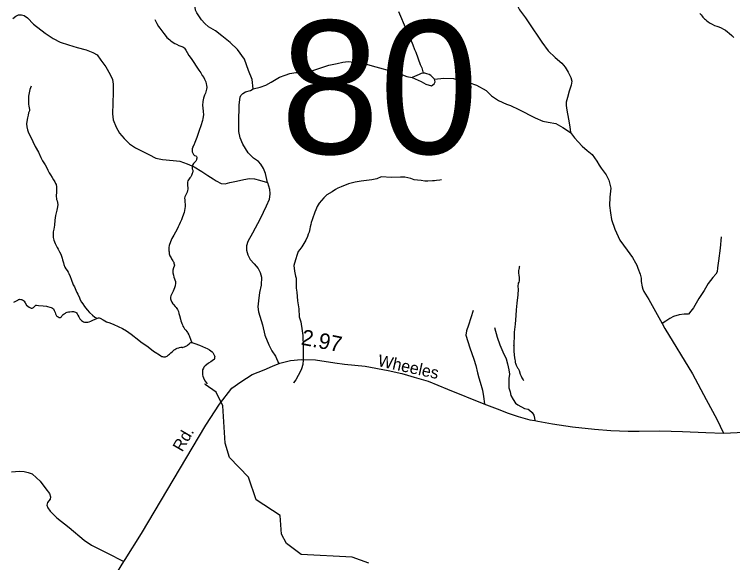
# Model space of a CAD drawing. Extents: x 2220236 to 2384410, y 720751 to 894131.
# Drawn here: x 2300357 to 2306111, y 864584 to 868976 of the extents above; entities that cross this region are included whole.
import ezdxf

# ---------------------------------------------------------------- set-up
doc = ezdxf.new("R2010")
doc.units = 0
for name, color, linetype in [('Exist Hydrographic Creek Single Shore', 7, 'Continuous'), ('Exist Hydrographic Misc Water Feature', 7, 'Continuous'), ('Exist Road Non-System Type 51', 7, 'Continuous'), ('Exist Road Secondary Mileage Hundredths English Label', 7, 'Continuous'), ('Exist Road Secondary Structure Standard Bridge Number Label', 7, 'Continuous'), ('Exist Road Secondary Type 51 Attributed', 7, 'Continuous'), ('Exist Road Secondary Type 51 Label', 7, 'Continuous')]:
    doc.layers.add(name, color=color, linetype=linetype)

msp = doc.modelspace()

# ---------------------------------------------------------------- linework, layer by layer
at = {"layer": 'Exist Hydrographic Creek Single Shore'}
msp.add_lwpolyline([(2305848.6, 868984.5), (2305858.7, 868972.7), (2305866.7, 868962.4), (2305873.7, 868954.5), (2305886.8, 868941.1), (2305894.1, 868934), (2305905.3, 868924.6), (2305916.1, 868916), (2305931.3, 868906.7), (2305946.7, 868896.7), (2305964.8, 868888.4), (2305984.7, 868882.6), (2306000.7, 868876.7), (2306018.9, 868868.4), (2306038.7, 868858.6), (2306054.7, 868848.7), (2306070.8, 868836.2), (2306084.7, 868824.5), (2306104.8, 868806.3), (2306120.7, 868790.6)], dxfattribs=at)
at = {"layer": 'Exist Hydrographic Misc Water Feature'}
for points in [[(2301481.5, 868934.2), (2301497.6, 868903.7), (2301511.6, 868879.7), (2301521.5, 868866.3), (2301529.6, 868855.8), (2301537.7, 868843.9), (2301553.6, 868822.4), (2301563.7, 868809.8), (2301579.6, 868792.2), (2301601.7, 868771.9), (2301611.6, 868764.1), (2301629.7, 868751.6), (2301641.6, 868743.9), (2301655.7, 868736.3), (2301673.7, 868728), (2301681.6, 868724.2), (2301691.6, 868720.6), (2301705.6, 868716.1), (2301715.6, 868710.2), (2301719.6, 868706.1), (2301725.7, 868698.2), (2301731.7, 868690.2), (2301741.6, 868671.8), (2301755.6, 868647.8), (2301773.7, 868622.1), (2301835.6, 868530.4), (2301849.6, 868508), (2301861.6, 868487.8), (2301873.7, 868470.3), (2301879.6, 868458.4), (2301883.7, 868451.9), (2301889.7, 868435.8), (2301893.8, 868419.5), (2301896.3, 868408), (2301897.8, 868391.7), (2301895.7, 868377.8), (2301893.6, 868366.1), (2301887.6, 868346.3), (2301879.7, 868330.3), (2301871.7, 868306.2), (2301867.6, 868278.2), (2301865.1, 868246.1), (2301867.5, 868227.2), (2301869.7, 868197.9), (2301871.6, 868171.5), (2301867.6, 868142), (2301863.6, 868126.2), (2301849.6, 868082.2), (2301837.7, 868046.3), (2301819.4, 867989.7), (2301803.6, 867949.7), (2301793.7, 867929.6), (2301787.5, 867918), (2301785.6, 867912.1), (2301781.6, 867897.9), (2301781, 867888.1), (2301781.7, 867875.7), (2301785.6, 867863.7), (2301791.6, 867854.1), (2301794.1, 867850.8), (2301799.5, 867846.2), (2301811.7, 867841.7), (2301814.8, 867838.7), (2301817.7, 867832.2), (2301817.6, 867824), (2301817.2, 867815), (2301815.6, 867809.9), (2301811.5, 867801.5), (2301805.6, 867795.5), (2301797.7, 867787.9), (2301791.6, 867780.3), (2301785.1, 867768.4), (2301783.7, 867763.6), (2301782, 867754.3), (2301781.7, 867743.7), (2301781.6, 867739.7), (2301785.6, 867727.4), (2301785.6, 867721.6), (2301785.7, 867720), (2301783.6, 867707.7), (2301781.6, 867701.9), (2301775, 867686), (2301769.7, 867675.9), (2301763, 867666.7), (2301757.5, 867659.8), (2301751.5, 867650.6), (2301747.6, 867642.2), (2301744.4, 867632.3), (2301743.2, 867618.2), (2301743.6, 867603.5), (2301745.7, 867587.9), (2301745.6, 867575.7), (2301744.4, 867564.1), (2301741.2, 867550.9), (2301736.6, 867539.9), (2301727.2, 867525.7), (2301723.2, 867515.6)], [(2300490.4, 868402.2), (2300481.2, 868375.6), (2300475.4, 868348.2), (2300471.3, 868321.8), (2300469.3, 868310.3), (2300469.4, 868279.9), (2300469.3, 868267.5), (2300469.3, 868257.7), (2300472.4, 868239.8), (2300476.6, 868226.8), (2300479.1, 868213.9), (2300477.4, 868202.2), (2300471.3, 868188.1), (2300466.2, 868168.1), (2300461.2, 868147.5), (2300457.2, 868117.7), (2300455.2, 868098), (2300457.3, 868075.9), (2300463.3, 868051.5), (2300471.3, 868028.1), (2300485.4, 867997.4), (2300505.2, 867958), (2300523.2, 867917.7), (2300549.3, 867872), (2300569.3, 867829.4), (2300583.2, 867802), (2300603.3, 867770), (2300618.8, 867740.4), (2300625.3, 867727.5), (2300635.3, 867707.3), (2300645.4, 867691.3), (2300659.3, 867669.8), (2300671.3, 867649.7), (2300680.6, 867633.7), (2300687.2, 867621.7), (2300691.4, 867613.7), (2300695.3, 867595.7), (2300695.4, 867569.5), (2300693.4, 867549.8), (2300691.8, 867524.3), (2300695.3, 867494), (2300699.2, 867481.8), (2300704.1, 867454.2), (2300703.4, 867433.5), (2300697.2, 867407.9), (2300687.2, 867364), (2300681.3, 867327.8), (2300677.3, 867287.4), (2300673.2, 867256), (2300667.4, 867233.6), (2300667.3, 867219.6), (2300667.3, 867205.8), (2300667.2, 867197.6), (2300667.2, 867187.6), (2300669.2, 867177.8), (2300671.7, 867167.3), (2300677.2, 867153.6), (2300683.2, 867139.8), (2300691.3, 867123.7), (2300699.3, 867109.4), (2300707.5, 867095), (2300713.3, 867085.2), (2300719.3, 867074), (2300729.3, 867055.6), (2300735.3, 867039.5), (2300739.2, 867024), (2300743.2, 867009.4), (2300749.3, 866985.8), (2300753.3, 866971.2), (2300761.3, 866951.9), (2300769.3, 866937.4), (2300779.3, 866923.8), (2300788.2, 866911.2), (2300793.1, 866899.8), (2300803.2, 866877.2), (2300811.3, 866855.5), (2300816.2, 866838.5), (2300821.3, 866825.5), (2300829.2, 866809.4), (2300837.3, 866793.4), (2300849.3, 866767.6), (2300857.7, 866748.2), (2300865.3, 866733.7), (2300879.3, 866705.7), (2300885.3, 866689.5), (2300895.2, 866669.3), (2300905.3, 866655.9), (2300919.2, 866635.9), (2300939.2, 866609.7), (2300959.4, 866587.5), (2300982.7, 866565.4), (2301002.3, 866550.6), (2301018.3, 866541.5)], [(2303780.1, 867650.2), (2303766, 867647.8), (2303740.1, 867645.9), (2303722, 867642), (2303708, 867642.2), (2303670.1, 867639.8), (2303646.1, 867639.7), (2303616.1, 867644.2), (2303586.1, 867647.8), (2303560, 867651.7), (2303531.9, 867662), (2303508, 867666), (2303483.9, 867672.4), (2303450.1, 867671.8), (2303378, 867669.7), (2303296, 867673.7), (2303259.9, 867659.8), (2303222, 867651.9), (2303135.9, 867640.1), (2303088, 867632.4), (2303033.9, 867617.8), (2302973.8, 867595.7), (2302947.9, 867584), (2302929.9, 867574.3), (2302901.8, 867555.7), (2302859.9, 867530.2), (2302835.8, 867506.4), (2302817.7, 867484.2), (2302799.8, 867463.9), (2302783.8, 867437.6), (2302771.8, 867410.1), (2302763.7, 867391.8), (2302757.8, 867375.9), (2302749.8, 867354.2), (2302741.8, 867330.1), (2302735.7, 867307.8), (2302731.8, 867292), (2302727.7, 867273.9), (2302723.8, 867258.1), (2302717.9, 867231.4), (2302711.8, 867214), (2302705.7, 867195.7), (2302691.6, 867168.1), (2302675.8, 867139.5), (2302659.7, 867113.4), (2302643.8, 867091.5), (2302631.8, 867076.3), (2302625.7, 867059.6), (2302619.7, 867043.7), (2302611.8, 867018), (2302601.8, 866983.8), (2302595.8, 866963.9), (2302601.8, 866920), (2302609.6, 866880.1), (2302613.8, 866862), (2302613.8, 866821.8), (2302615.8, 866783.5), (2302619.8, 866750), (2302625.8, 866682), (2302635.7, 866616), (2302639.8, 866553.8), (2302651.7, 866514), (2302663.6, 866441.5), (2302667.8, 866404.1), (2302667.7, 866376), (2302669.7, 866341.7), (2302669.7, 866308.1), (2302669.6, 866276.1), (2302669.6, 866231.9), (2302669.6, 866208.1), (2302667.7, 866171.8), (2302657.7, 866137.7), (2302645.7, 866113.4), (2302631.8, 866081.7), (2302611.5, 866048), (2302593.7, 866023.5), (2302593.3, 866023.5)], [(2301723.2, 867515.6), (2301721.1, 867503.3), (2301721.6, 867491.7), (2301723.5, 867473.8), (2301726, 867451.9), (2301725.6, 867437.8), (2301717.6, 867389.9), (2301704.2, 867354.9), (2301695, 867329.9), (2301685.4, 867309.7), (2301677.5, 867289.8), (2301670.1, 867273.9), (2301660.1, 867254.7), (2301633.4, 867207.6), (2301617.5, 867181.5), (2301607.2, 867154.9), (2301597.4, 867124.1), (2301595.5, 867107.6), (2301595, 867099.4), (2301595.5, 867082.2), (2301596, 867074.8), (2301597.5, 867057.6), (2301599.5, 867049.5), (2301603.6, 867041.5), (2301613.1, 867024.5), (2301616.7, 867019), (2301626.6, 867002.2), (2301629.4, 866997.3), (2301631.8, 866993.4), (2301633.5, 866990.1), (2301635.6, 866982.8), (2301638.8, 866968.1), (2301637.4, 866959.8), (2301631.5, 866945.8), (2301627.5, 866927.4), (2301626.9, 866916.8), (2301627.6, 866905.4), (2301631, 866886.5), (2301635.5, 866869.5), (2301639.4, 866857.5), (2301643.5, 866849.4), (2301646.6, 866837.2), (2301647.6, 866823.4), (2301644.4, 866802.7), (2301639.5, 866786.1), (2301629.6, 866759.4), (2301619.5, 866737.6), (2301611.4, 866720.1), (2301608.9, 866711.8), (2301607.5, 866703.5), (2301607.8, 866696.1), (2301609.5, 866688), (2301619.5, 866669.6), (2301627.6, 866657.5), (2301632.4, 866651.1), (2301645.4, 866636), (2301654, 866626.6), (2301663.5, 866611.4), (2301670.5, 866595.2), (2301675.6, 866579.8), (2301679.4, 866563.6), (2301687.4, 866535.3), (2301691.4, 866521.5), (2301695.9, 866508.7), (2301698.8, 866500.4), (2301703.6, 866487.6), (2301706.5, 866479.5), (2301713.4, 866467.4), (2301719.4, 866457.8), (2301729.5, 866446), (2301737.5, 866435.5), (2301743.4, 866427.6), (2301747.3, 866421.1), (2301753.6, 866410), (2301757.1, 866402.7), (2301760.2, 866394.6), (2301767.6, 866375.3), (2301771.6, 866365.7), (2301773.6, 866359.2), (2301774.8, 866355.8), (2301775.5, 866347.7)], [(2304406.3, 866960.2), (2304402.1, 866954.4), (2304400.1, 866940.3), (2304398.1, 866933.6), (2304396.2, 866923.7), (2304396.2, 866912.3), (2304396.1, 866899.9), (2304398.1, 866890.2), (2304398.2, 866883.6), (2304402.2, 866869.8), (2304402.2, 866858.4), (2304402.2, 866850.1), (2304402.2, 866840.3), (2304398.2, 866830.2), (2304394.1, 866821.8), (2304392.3, 866813.5), (2304390.3, 866803.6), (2304390.2, 866796.2), (2304392.1, 866774.3), (2304390.2, 866728.2), (2304382.1, 866662.2), (2304376.1, 866607.8), (2304374.1, 866564.3), (2304368.2, 866494.2), (2304362.2, 866429.9), (2304360.1, 866397.8), (2304358.1, 866339.5), (2304358.2, 866321.5), (2304358.1, 866323.9), (2304358, 866278.1), (2304360.1, 866247.8), (2304364, 866224.1), (2304366.1, 866211.8), (2304368, 866199.7), (2304368.2, 866195.5), (2304370.1, 866187.4), (2304372.2, 866181.8), (2304378.2, 866165.7), (2304386.1, 866149.6), (2304388.1, 866145.5), (2304392.1, 866139.8), (2304396.1, 866133.6), (2304400, 866122.2), (2304410.2, 866094), (2304418, 866077.9), (2304422.1, 866065.6), (2304432.1, 866048), (2304435.3, 866043.2)], [(2300353.1, 866671.7), (2300373.4, 866682.5), (2300384.2, 866687.7), (2300389.3, 866690.6), (2300394, 866692.4), (2300399.2, 866693.4), (2300408.4, 866692.9), (2300415.1, 866691.6), (2300421.8, 866689.3), (2300429.2, 866683.8), (2300435.3, 866677.6), (2300443.2, 866664), (2300455.1, 866647.2), (2300464.1, 866637.8), (2300475.3, 866629.3), (2300484.8, 866624.7), (2300490.7, 866623.3), (2300495.1, 866623.5), (2300498.9, 866623.6), (2300504, 866625.4), (2300508.9, 866628), (2300513.2, 866631.6), (2300521.3, 866639.3), (2300525.1, 866643.5), (2300528.2, 866645.2), (2300533.2, 866645.4), (2300551.3, 866644.6), (2300587.2, 866642.1), (2300613.2, 866637.3), (2300622.1, 866635.3), (2300640.8, 866631), (2300652.6, 866628.3), (2300662.8, 866622.1)], [(2300662.8, 866622.1), (2300669.3, 866615.8), (2300676.6, 866603.7), (2300684.3, 866586.8), (2300687.2, 866577.9), (2300691.1, 866565.9), (2300693.1, 866561.8), (2300697.3, 866557.9), (2300707.1, 866551.7), (2300716.3, 866548.7), (2300725.3, 866547.5), (2300729.2, 866549.2), (2300733.3, 866553.6), (2300739.3, 866562.9), (2300747.1, 866571.4), (2300755.3, 866577.5), (2300765.2, 866583.5), (2300772.7, 866586.4), (2300780.4, 866589.2), (2300790.9, 866592), (2300801.3, 866593.2), (2300818.2, 866594.9), (2300831, 866594.4), (2300839.7, 866593.2), (2300846.6, 866590.3), (2300851.1, 866588.9), (2300855.2, 866585.6), (2300861.1, 866577.7), (2300866.4, 866566.5), (2300873.2, 866551.9), (2300880.1, 866538.2), (2300889.8, 866528), (2300894.3, 866524), (2300902.8, 866517.9), (2300911.2, 866513.3), (2300917.7, 866511.1), (2300924.9, 866509.8), (2300935, 866509.3), (2300946.7, 866510.7), (2300955.4, 866513.5), (2300968.4, 866518), (2300985.3, 866525.3), (2301005.3, 866535.2), (2301011.2, 866538), (2301018.3, 866541.5)], [(2301018.3, 866541.5), (2301023.4, 866543.3), (2301030.4, 866544.4), (2301037, 866543.9), (2301043.3, 866541.7), (2301067.2, 866527.9), (2301094.2, 866514.2), (2301121.3, 866503.9), (2301153.4, 866491.2), (2301187.2, 866475.4), (2301223.3, 866459.7), (2301255.3, 866439.6), (2301291.4, 866413.2), (2301353.8, 866365.8), (2301370.2, 866352.4), (2301427.5, 866311.4), (2301471.5, 866277.8), (2301497.3, 866261.6), (2301507.4, 866255.4), (2301519.3, 866247.7), (2301529.4, 866241.5), (2301538.4, 866236.3), (2301543.5, 866233.9), (2301551.4, 866231.8), (2301561.4, 866231.4), (2301566.8, 866232.4), (2301573.5, 866235.1), (2301580.9, 866238.8), (2301591.4, 866247.5), (2301599.5, 866253.6), (2301611.5, 866263.9), (2301623.4, 866275.8), (2301637.3, 866288), (2301641.4, 866291.3), (2301649.8, 866296.7), (2301661.4, 866302), (2301673.4, 866305.8), (2301681.1, 866307.8), (2301689.4, 866309.7), (2301697.5, 866309.2), (2301701.5, 866307.8), (2301705.1, 866308), (2301709.1, 866308.9), (2301719.5, 866313.3), (2301731.5, 866318), (2301737.4, 866321.5), (2301743.4, 866325.9), (2301757.5, 866337.9), (2301765.5, 866344), (2301770.2, 866346.6), (2301775.5, 866347.7)], [(2301775.5, 866347.7), (2301781.1, 866347.1), (2301787.4, 866345.7), (2301803.5, 866339.8), (2301839.4, 866325.7), (2301887.4, 866303.8), (2301901.6, 866298), (2301919.4, 866287.9), (2301941.5, 866271.6), (2301946.7, 866266), (2301953.5, 866257.3), (2301955.5, 866251.8), (2301959.4, 866239.6), (2301961.6, 866231.4), (2301961, 866226.4), (2301959.4, 866219.9), (2301956.3, 866212.4), (2301953.5, 866207.3), (2301931.5, 866193.2), (2301912.6, 866181), (2301895.5, 866169.7), (2301885.4, 866161.1), (2301875.5, 866149.9), (2301871.4, 866141.5), (2301865.4, 866127.4), (2301863.4, 866111.8), (2301863.5, 866099.4), (2301864.5, 866089.6), (2301867.4, 866077.5), (2301871.4, 866063.7), (2301875.5, 866055.6), (2301885.5, 866038), (2301893.5, 866027.6), (2301901.8, 866015.7)], [(2301884.5, 866011.1), (2301884.1, 866015.2)], [(2303197.6, 864578.1), (2303063.7, 864628.4), (2302655.7, 864647.8), (2302537.8, 864738.1), (2302495.7, 864811.9), (2302485.7, 864962.5), (2302292.7, 865085.8), (2302232.7, 865267.2), (2302080.7, 865425.1), (2302045.6, 865541.8), (2302026.6, 865839.6), (2301974.7, 865949.1), (2301884.5, 866011.1)]]:
    msp.add_lwpolyline(points, dxfattribs=at)
at = {"layer": 'Exist Road Non-System Type 51'}
for points in [[(2302271.3, 868378.4), (2302261.1, 868454.7), (2302233.2, 868525.8), (2302200.2, 868617.3), (2302144.3, 868693.6), (2302085.9, 868752), (2302019.8, 868805.4), (2301969, 868843.5), (2301913.2, 868876.6), (2301882.7, 868904.5), (2301857.3, 868932.5), (2301819.2, 868988.4), (2301809, 869011.3), (2301801.4, 869057)], [(2304370.5, 869077.3), (2304403.5, 869013.8), (2304451.8, 868947.7), (2304479.7, 868909.6), (2304583.8, 868754.6), (2304634.6, 868683.4), (2304690.5, 868630), (2304743.9, 868584.3), (2304769.3, 868553.8), (2304794.7, 868513.1), (2304815, 868469.9), (2304822.6, 868442), (2304817.5, 868408.9), (2304802.3, 868360.6), (2304787, 868309.8), (2304776.9, 868274.2), (2304776.9, 868246.3), (2304782, 868208.2), (2304797.2, 868137), (2304807.4, 868076), (2304812.4, 868030.2)], [(2303435.3, 869000.6), (2303494.8, 868855.2), (2303511.2, 868823.5), (2303550.1, 868731.8), (2303562.6, 868696.1), (2303572.7, 868674.1), (2303607.8, 868574.5), (2303620.1, 868548.6), (2303630.9, 868505.7)], [(2300343.5, 868942.6), (2300368.9, 868963), (2300389.2, 868973.1), (2300414.6, 868973.1), (2300434.9, 868968.1), (2300462.9, 868947.7), (2300511.1, 868896.9), (2300602.6, 868825.7), (2300668.6, 868782.5), (2300724.5, 868754.6), (2300790.5, 868731.7), (2300859.1, 868711.4), (2300932.8, 868691), (2300986.1, 868670.7), (2301019.1, 868652.9), (2301049.6, 868609.7), (2301090.2, 868556.3), (2301123.3, 868495.3), (2301143.6, 868454.7), (2301148.7, 868416.6), (2301148.7, 868350.5), (2301146.1, 868264.1), (2301143.6, 868180.2), (2301148.7, 868131.9), (2301171.5, 868073.5), (2301199.4, 868025.2), (2301237.5, 867982), (2301278.2, 867938.8), (2301326.4, 867905.7), (2301379.8, 867880.3), (2301433.1, 867852.3), (2301491.5, 867824.4), (2301544.9, 867814.2), (2301628.7, 867806.6), (2301682, 867799), (2301740.4, 867778.6), (2301796.3, 867755.8), (2301859.8, 867717.6), (2301908.1, 867684.6), (2301948.7, 867659.2), (2301974.1, 867641.4), (2302014.8, 867621.1), (2302045.2, 867618.5), (2302083.3, 867628.7), (2302136.7, 867638.9), (2302195.1, 867654.1), (2302240.8, 867661.7), (2302281.4, 867659.2), (2302319.5, 867649), (2302385.6, 867628.7)], [(2302271.3, 868378.4), (2302327.2, 868393.7), (2302370.3, 868408.9), (2302413.5, 868434.3), (2302482.1, 868472.5), (2302525.3, 868490.3), (2302563.4, 868503), (2302611.6, 868510.6), (2302667.5, 868510.6), (2302700.5, 868513.1), (2302731, 868520.8), (2302771.6, 868533.5), (2302875.8, 868569), (2302941.8, 868581.8), (2302987.5, 868594.5), (2303030.7, 868599.5), (2303076.4, 868594.5), (2303139.9, 868586.8), (2303223.7, 868564), (2303419.3, 868510.6), (2303500.6, 868477.5), (2303543.8, 868469.9)], [(2303630.9, 868505.7), (2303615.2, 868502.9), (2303598.6, 868495.6), (2303582.1, 868485.9), (2303562.8, 868477.5), (2303543.8, 868469.9)], [(2303543.8, 868469.9), (2303614.9, 868439.4), (2303653, 868416.6), (2303698.7, 868403.8), (2303719, 868419.1), (2303729.2, 868436.9), (2303721.6, 868457.2)], [(2303721.6, 868457.2), (2303709.9, 868471.8), (2303692.2, 868486.3), (2303680.1, 868493.6), (2303660.7, 868500.5), (2303645.4, 868504.9), (2303630.9, 868505.7)], [(2303721.6, 868457.2), (2303797.7, 868464.8), (2303874.9, 868461.4), (2303903, 868455.8), (2303997.3, 868430.8), (2304059.3, 868409.6), (2304135.8, 868366.3), (2304180.3, 868324.9), (2304236.7, 868285.4), (2304298.9, 868258.1), (2304331.2, 868246.4), (2304397.3, 868213.1), (2304528, 868147.2), (2304591.5, 868121.7), (2304632.1, 868111.6), (2304695.6, 868101.4), (2304751.5, 868070.9), (2304812.4, 868030.2)], [(2302385.6, 867628.7), (2302367.8, 867702.4), (2302352.6, 867740.5), (2302332.2, 867776.1), (2302311.9, 867796.4), (2302273.8, 867824.4), (2302230.6, 867867.6), (2302187.5, 867936.2), (2302164.6, 867987), (2302154.4, 868037.9), (2302154.4, 868109), (2302157, 868251.4), (2302167.1, 868312.4), (2302172.2, 868327.6), (2302187.5, 868342.8), (2302207.8, 868355.6), (2302248.4, 868365.7), (2302271.3, 868378.4)], [(2304812.4, 868030.2), (2304844.2, 867987), (2304874.7, 867954), (2304905.1, 867921), (2304945.8, 867885.4), (2304985.1, 867853.7), (2305024.5, 867801.5), (2305042.3, 867768.5), (2305057.5, 867743.1), (2305098.2, 867689.7), (2305118.5, 867649), (2305136.3, 867582.9), (2305128.6, 867511.8), (2305126.1, 867445.7), (2305133.7, 867387.2), (2305141.3, 867333.9), (2305168, 867255.1), (2305208.7, 867166.1), (2305267.1, 867087.3), (2305310.2, 867028.9), (2305331.9, 866986.6), (2305344.1, 866966.7), (2305352.8, 866944), (2305369.2, 866894), (2305377.6, 866862.1), (2305379.8, 866836.2), (2305386.3, 866794.3), (2305392.6, 866774.3), (2305400.7, 866756.5), (2305439.3, 866693), (2305545.6, 866498.3)], [(2302385.6, 867628.7), (2302400.8, 867575.3), (2302403.4, 867539.7), (2302398.3, 867494), (2302375.4, 867440.6), (2302327.2, 867339), (2302263.7, 867222), (2302228.1, 867156), (2302217.9, 867122.9), (2302217.9, 867087.3), (2302228.1, 867049.2), (2302245.9, 867011.1), (2302278.9, 866978.1), (2302309.4, 866939.9), (2302327.2, 866906.9), (2302337.3, 866871.3), (2302334.8, 866807.8), (2302319.5, 866746.8), (2302311.9, 866680.7), (2302306.8, 866632.4), (2302311.9, 866594.3), (2302343.7, 866490.1), (2302364, 866406.2), (2302394.5, 866327.4), (2302419.9, 866281.7), (2302448, 866236.9), (2302475.7, 866177.6)], [(2306019.7, 867194), (2306011.2, 867102.5), (2305997.7, 867002.5), (2305990.9, 866944.9), (2305987.5, 866914.4), (2305975.7, 866895.8), (2305953.6, 866867), (2305914.7, 866819.6), (2305882.5, 866763.6), (2305840.2, 866699.3), (2305797.9, 866624.7), (2305777.5, 866599.3), (2305757.2, 866575.6), (2305723.4, 866573.9), (2305682.7, 866568.8), (2305638.7, 866555.2), (2305609.3, 866540.9), (2305575.4, 866518.9), (2305545.6, 866498.3)], [(2304031.4, 866604.5), (2303995.9, 866485), (2303978.1, 866441.8), (2303973, 866406.2), (2304006, 866304.6), (2304039, 866213.1), (2304054.3, 866162.2), (2304068.5, 866103.7), (2304078.4, 866065.5), (2304088.4, 866030.6), (2304106.6, 865964.2), (2304116.6, 865916), (2304122.7, 865854.9)], [(2304202.8, 866468.8), (2304224.8, 866390.9), (2304245.1, 866329.9), (2304270.5, 866272.3), (2304295.9, 866216.4), (2304307.8, 866177.4), (2304319.6, 866128.3), (2304323, 866094.4), (2304318, 866058.8), (2304318, 866026.6), (2304319.6, 865984.3), (2304328.1, 865952.1), (2304333.2, 865923.3), (2304351.8, 865889.4), (2304372.1, 865860.6), (2304390.8, 865847), (2304444.9, 865819.9), (2304473.7, 865813.1), (2304483.9, 865806.3), (2304504.2, 865787.7), (2304517.8, 865765.7), (2304522.8, 865742), (2304526.6, 865721.2)], [(2305545.6, 866498.3), (2305566.8, 866459.6), (2305789.6, 866095.4), (2305899.1, 865889.5), (2305985.4, 865733.4), (2306039.4, 865620.4)], [(2300332.7, 865310.7), (2300397.4, 865315.7), (2300435.6, 865314), (2300467.1, 865305.7), (2300498.7, 865294.1), (2300535.2, 865264.2), (2300563.4, 865236), (2300608.2, 865176.2), (2300638.1, 865136.3), (2300646.4, 865109.7), (2300644.7, 865093.1), (2300633.1, 865078.2), (2300621.5, 865064.9), (2300618.2, 865045), (2300624.8, 865021.7), (2300644.7, 864996.8), (2300696.2, 864942), (2300795.8, 864865.6), (2300916.9, 864762.6), (2300974.2, 864722.8), (2301098.7, 864661.3), (2301234, 864591.9)]]:
    msp.add_lwpolyline(points, dxfattribs=at)
at = {"layer": 'Exist Road Secondary Type 51 Attributed'}
msp.add_lwpolyline([(2301111.2, 864393.5), (2301234, 864591.9), (2301244.9, 864609.4), (2301375.5, 864817.6), (2301891.9, 865685.1), (2302000.7, 865854.4), (2302098.6, 865981.8), (2302172.2, 866032.6), (2302261.1, 866091.1), (2302357.3, 866129.6), (2302423.8, 866156.8), (2302484.2, 866181), (2302568.9, 866202.1), (2302653.5, 866211.2), (2302768.3, 866208.2), (2302925.5, 866184), (2303001, 866174.9), (2303167.2, 866156.8), (2303351.6, 866123.5), (2303460.4, 866099.3), (2303505.7, 866085.7), (2303560.1, 866070.6), (2303671.9, 866037.4), (2303826.3, 865974.8), (2304118.4, 865856.7), (2304226.1, 865816.4), (2304312.4, 865781.5), (2304393.8, 865754.9), (2304486.7, 865728.4), (2304526.6, 865721.2), (2304551.4, 865716.7), (2304669.3, 865696.8), (2304829.4, 865671.5), (2305004.7, 865653.4), (2305134.6, 865641.3), (2305273.7, 865638.3), (2305361.3, 865638.3), (2305527.2, 865640.9), (2305708.3, 865633.7), (2305895.8, 865627.1), (2306039.4, 865620.4), (2306869.2, 865661.9)], dxfattribs=at)

# ---------------------------------------------------------------- texts
at = {"layer": 'Exist Road Secondary Mileage Hundredths English Label'}
msp.add_text('2.97', height=125, rotation=348.90114, dxfattribs=at).set_placement((2302648.2, 866331.6))
at = {"layer": 'Exist Road Secondary Structure Standard Bridge Number Label'}
msp.add_text('80', height=1066.27, dxfattribs=at).set_placement((2302489, 867859.2))
at = {"layer": 'Exist Road Secondary Type 51 Label'}
for s, rotation, p in [('Wheeles', 347.61546, (2303262.8, 866159.8)), ('Rd.', 60.04772, (2301701.5, 865465.5))]:
    msp.add_text(s, height=95, rotation=rotation, dxfattribs=at).set_placement(p)

doc.saveas('drawing.dxf')
